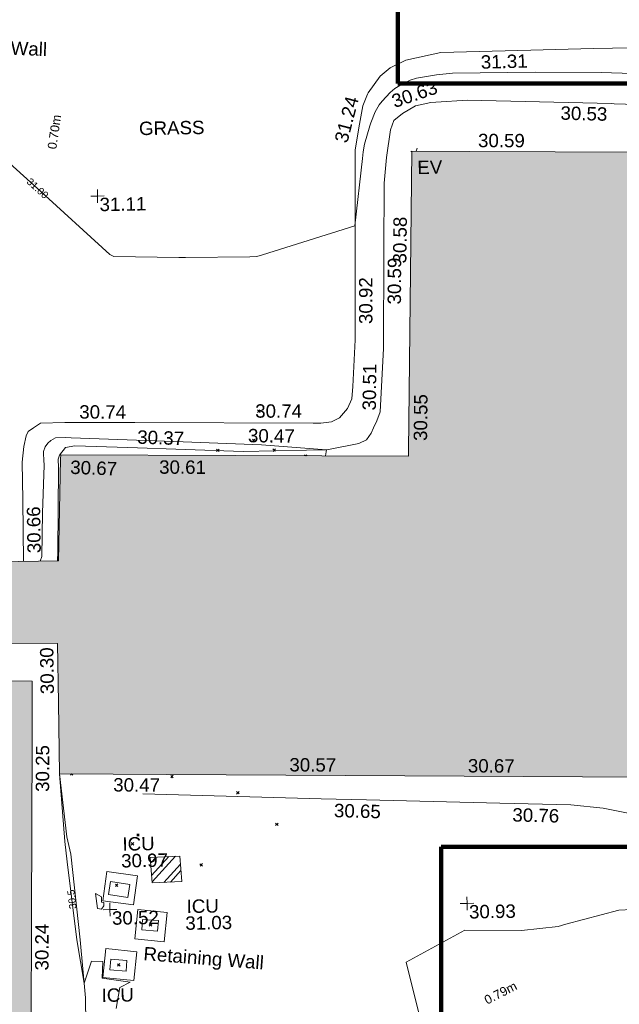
# Model space of a CAD drawing. Header units: millimetres. Extents: x -287732 to 520720, y -88450 to 287754.
# Tile 279 of 383: x 103495 to 120288, y 113792 to 141384. Entities that reach past the tile are written whole.
import ezdxf

# ---------------------------------------------------------------- set-up
doc = ezdxf.new("R2010")
doc.units = ezdxf.units.MM
for name, pattern in [('IMPORT-HIDDEN2 _3_', [4762.5, 3175, -1587.5]), ('IMPORT-UG_ELEC_QLB2 _2_', [2500, 1500, -300.0000000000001, 0, -50, 150, -300.0000000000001, 0, -200]), ('IMPORT-UG_ELEC_STREET LIGHTING_QLB2 _2_', [2700, 1500, -300.0000000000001, 0, -250, 150, -300.0000000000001, 0, -200])]:
    doc.linetypes.add(name, pattern=pattern)
for name, color, linetype, lineweight, true_color in [('00_TOPO_EAVE', 7, 'Continuous', 9, 0x666666), ('00_UAV_BUILDING_OUTLINE', 5, 'Continuous', 9, 0x0000ff), ('00_UAV_EAVE', 7, 'Continuous', 9, 0x666666), ('00_UAV_FORM_LINES', 7, 'Continuous', 9, 0x666666), ('00_UAV_LEVEL_SPOT', 7, 'Continuous', 9, 0x666666), ('00_UAV_SERV_IC', 5, 'Continuous', 9, 0x0000ff), ('00_UAV_SLOPE_BOTTOM', 30, 'Continuous', 9, 0xff7f00), ('00_UAV_SLOPE_TOP', 40, 'Continuous', 9, 0xffbf00), ('00_UAV_WALL_RETAINING', 7, 'Continuous', 9, 0x7c00a5), ('01_DTM_CONTOUR_MNR', 7, 'Continuous', 9, 0xa5a552), ('01_DTM_CONTOUR_MNR_LABELS', 7, 'Continuous', 9, 0xa5a552), ('12333-PUM-2D-U-0001-C01 - Rev2_REVIT IMPORT_dwg', 7, 'Continuous', 9, 0x767676), ('A_RHA_Line', 7, 'Continuous', 9, 0x00a600), ('PUM-CHAMBER EXTENTS', 6, 'IMPORT-HIDDEN2 _3_', 9, 0xff00ff), ('PUM-ELECTRIC-QLB2', 1, 'IMPORT-UG_ELEC_QLB2 _2_', 9, 0xff0000)]:
    doc.layers.add(name, color=color, linetype=linetype, lineweight=lineweight, true_color=true_color)
for name, color, linetype, lineweight in [('00_UAV_SURVEY_TEXT', 7, 'Continuous', 9), ('A_RHA_Detail', 7, 'Continuous', 9), ('GEN-TEXT', 7, 'Continuous', 9)]:
    doc.layers.add(name, color=color, linetype=linetype, lineweight=lineweight)
doc.styles.add('Arial_1', font='arial.ttf', dxfattribs={"height": 250})
doc.styles.add('Swis721 Lt BT_1', font='swissl.ttf', dxfattribs={"height": 200})
doc.styles.add('Swis721 Lt BT_2', font='swissl.ttf', dxfattribs={"height": 375})

# ---------------------------------------------------------------- blocks, each defined once
blk = doc.blocks.new('12333-PUM-2D-U-0001-C01 - Rev2_REVIT IMPORT_dwg_MSL_Eaves_SYM_1-V89-Site Location Plan Proposed')
at = {"layer": '00_TOPO_EAVE', "color": 254, "true_color": 0xcccccc}
for p, q in [((-289.2980864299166, 94.18344139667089), (-356.5791934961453, 116.0873754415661)), ((39.16157988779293, 120.2904667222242), (116.0873754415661, 356.5791934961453))]:
    blk.add_line(p, q, dxfattribs=at)
blk = doc.blocks.new('12333-PUM-2D-U-0001-C01 - Rev2_REVIT IMPORT_dwg_UAV-2077255-Site Location Plan Proposed')
at = {"layer": '00_UAV_LEVEL_SPOT', "color": 254, "true_color": 0xcccccc, "flags": 128}
for points in [[(0, -500.0000000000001), (0, 0), (-500.0000000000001, 0)], [(500.0000000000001, 0), (0, 0), (0, 500.0000000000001)]]:
    blk.add_lwpolyline(points, dxfattribs=at)
blk = doc.blocks.new('12333-PUM-2D-U-0001-C01 - Rev2_REVIT IMPORT_dwg_MGS62954_T2_Galway_ITM_3d_Rev1-2077680-Site Location Plan Proposed')
at = {"layer": '00_UAV_FORM_LINES', "color": 254, "true_color": 0xcccccc, "flags": 128}
blk.add_lwpolyline([(534009043.1859454, 725664238.6234028), (534009268.7980002, 725666115.1600001), (534009272.798, 725667536.16), (534009148.7980001, 725669169.1600001), (534008933.798, 725671577.1600002), (534008822.7980001, 725672060.1600002), (534008649.798, 725673827.1600002)], dxfattribs=at)
at = {"layer": '00_UAV_SERV_IC', "color": 254, "true_color": 0xcccccc, "flags": 128}
for points in [[(534010501.002, 725670335.0085), (534009966.0019999, 725670429.0085), (534010029.0858368, 725670788.0494859), (534010564.0858366, 725670694.0494858)], [(534011323.002, 725669375.0085), (534010879.002, 725669415.0085001), (534010905.476092, 725669708.8709209), (534011349.476092, 725669668.8709211)], [(534010419.0019999, 725668270.0085), (534009967.002, 725668316.0085), (534009997.4249814, 725668614.9473603), (534010449.4249814, 725668568.9473603)]]:
    blk.add_lwpolyline(points, close=True, dxfattribs=at)
at = {"layer": '00_UAV_SLOPE_BOTTOM', "color": 254, "true_color": 0xcccccc, "flags": 128}
for points in [[(534028298.798, 725692150.1600002), (534024510.4784374, 725692333.592356), (534024436.7980002, 725692337.1600002), (534020404.7980002, 725692508.1600001), (534019516.2807707, 725692465.890734), (534019374.798, 725692459.1600001), (534018950.798, 725692373.1600002), (534018582.7980002, 725692164.1600001), (534018332.7980001, 725691969.1600003), (534018231.7980001, 725691709.1600001), (534018107.798, 725690937.1600003), (534018034.7980002, 725690221.1600001), (534017992.9343013, 725688318.4138373), (534017932.7980001, 725685585.1600001), (534017809.798, 725683811.1600001), (534017709.798, 725683562.1600002), (534017614.5390499, 725683365.9379711), (534017542.7980001, 725683218.1600001), (534017410.7980001, 725683037.1600001), (534017196.798, 725682942.1600002), (534016292.2525113, 725682777.313168)], [(534008697.8583711, 725679795.6213919), (534008717.968, 725680051.6840003), (534008770.9680001, 725682417.6840003), (534008767.9680001, 725682645.6840003), (534008805.9680002, 725682753.6840001), (534008982.9680001, 725682967.6840001), (534009238.9680001, 725683012.684), (534010729.9425151, 725682936.4751225), (534013953.9680001, 725682771.6840001), (534015723.9062506, 725682775.9449358), (534016292.2525113, 725682777.313168)]]:
    blk.add_lwpolyline(points, dxfattribs=at)
at = {"layer": '00_UAV_SLOPE_TOP', "color": 254, "true_color": 0xcccccc, "flags": 128}
for points in [[(534010976.7980001, 725673225.1600001), (534015971.4580279, 725673004.0796505), (534017234.7980001, 725672948.16), (534020965.699295, 725672794.1738678), (534022952.7980001, 725672712.1600002), (534023859.7980002, 725672598.1600001), (534024975.798, 725672358.1600001)], [(534027206.8137404, 725693887.3493807), (534023953.7980002, 725693888.1600002), (534022208.4097363, 725693873.8468349), (534019685.7980002, 725693853.1600001), (534018701.798, 725693659.1600001), (534018258.798, 725693445.1600002), (534017976.798, 725693222.1600001), (534017628.7980001, 725692758.1600002), (534017612.1325291, 725692719.5606189), (534017473.7980001, 725692399.1600001), (534017368.798, 725691885.1600002), (534017234.7980001, 725691170.1600002), (534017176.876821, 725687782.0892687), (534017143.7980001, 725685847.1600002), (534017054.7980001, 725684537.1600001), (534017017.7980002, 725684190.1600002), (534016891.7980001, 725683929.1600001), (534016662.798, 725683669.1600001), (534016439.7980001, 725683555.1600002), (534016141.7980002, 725683525.1600001), (534015929.5840876, 725683529.5706394), (534010930.6636673, 725683633.4678557), (534008972.798, 725683674.1600001), (534008287.9680001, 725683664.6839999), (534008090.9680001, 725683537.6840001), (534007943.9680001, 725683434.6840001), (534007880.9680001, 725683315.6840001), (534007814.9680001, 725683017.6839999), (534007759.968, 725682578.6840001), (534007756.9359906, 725681522.8695035), (534007751.9766082, 725679795.9000843)]]:
    blk.add_lwpolyline(points, dxfattribs=at)
at = {"layer": '00_UAV_WALL_RETAINING', "color": 254, "true_color": 0xcccccc, "flags": 128}
for points in [[(534010664.0019997, 725670121.0084999), (534009808.0019999, 725670253.0085), (534009933.4488156, 725671066.5120932), (534010789.4488155, 725670934.5120933)], [(534011498.0020001, 725669071.0085), (534010679.002, 725669170.0085001), (534010778.1207761, 725669989.9911027), (534011597.120776, 725669890.9911026)], [(534010631.002, 725667998.0085), (534009770.0020002, 725668103.0084999), (534009868.2352948, 725668908.5215166), (534010729.2352948, 725668803.5215167)]]:
    blk.add_lwpolyline(points, close=True, dxfattribs=at)
at = {"layer": '01_DTM_CONTOUR_MNR', "color": 254, "true_color": 0xcccccc, "flags": 128}
for points in [[(534018710.2315316, 725666478.3013744), (534018518.934628, 725667286.5155855), (534018267.3270248, 725668379.1054926), (534019924.5634017, 725669255.1455328), (534021516.495425, 725669215.803024), (534022537.7339568, 725669308.8051434), (534022755.1311319, 725669370.383309), (534024250.7640529, 725669734.3969457), (534024615.6570021, 725669749.9792511)], [(534026211.0476038, 725693117.6554635), (534024163.8134263, 725693213.6514066), (534022315.3950194, 725693254.5760924), (534019999.5173054, 725693265.8405787), (534019548.3972644, 725693234.913117), (534018988.3109426, 725693143.6221926), (534018809.4189147, 725693095.3984002), (534018562.3109044, 725692976.8177152), (534018381.4137388, 725692868.2456931), (534018243.6510215, 725692754.2165288), (534018013.745302, 725692517.6345463), (534017932.9495171, 725692418.099831), (534017814.6580088, 725692227.6709957), (534017689.790795, 725691916.649233), (534017658.4564158, 725691829.6254015), (534017505.5328218, 725691318.7877239), (534017461.8843849, 725691109.393854), (534017437.312532, 725690923.8163683), (534017190.0000002, 725689040.0000001), (534014589.1270089, 725688269.0935748), (534014430.0000002, 725688230.138889), (534014231.2477719, 725688221.2477719), (534012430.0000002, 725688239.0909091), (534012249.090909, 725688239.0909091), (534010430.0000002, 725688295.965909), (534010319.4218319, 725688356.4534554), (534008318.7441881, 725690237.2999582), (534007550.0000001, 725690960.0000002)], [(534016254.7504991, 725682606.2611624), (534016290.0000001, 725682780), (534014470.628173, 725682950.6746173), (534012275.913637, 725683072.5457283), (534009147.2917976, 725683236.6200505), (534008976.0601594, 725683245.7888463), (534008708.3617022, 725683241.638298), (534008570.0636606, 725683169.8885942), (534008491.8442464, 725683099.0875632), (534008409.2548491, 725682995.6179959), (534008365.295034, 725682870.0703408), (534008356.8807023, 725682809.2230629), (534008362.6970224, 725682621.7710807), (534008369.9055332, 725682483.3813016), (534008302.317893, 725681150.766386), (534008259.9970115, 725679931.4425288), (534008210.8260395, 725679795.7648898)], [(534010122.5212028, 725667228.2775636), (534010237.6470588, 725667816.4705883), (534010530.0000001, 725667960.0000001), (534009743.7500001, 725668082.5000001), (534009770, 725668550.0000001), (534009455.5674566, 725668564.3216488), (534009240, 725667950.0000002), (534009055.3807057, 725669170), (534008935.7982815, 725670306.8429669), (534008825.0190099, 725671359.99636), (534008773.2125778, 725671929.9849519), (534008650.1847442, 725673827.1511322)]]:
    blk.add_lwpolyline(points, dxfattribs=at)
blk.add_lwpolyline([(534009600.8697944, 725670459.1565632), (534009652.4523947, 725670040.9174843), (534009760.8722439, 725670015.8527887), (534009833.4795673, 725670106.3701924), (534009830.0000001, 725670200.0000001), (534009761.6666666, 725670208.846154), (534009770, 725670360)], close=True, dxfattribs=at)
at = {"xscale": 0.375, "yscale": 0.375, "zscale": 0.375}
for name, p in [('12333-PUM-2D-U-0001-C01 - Rev2_REVIT IMPORT_dwg_MSL_Eaves_SYM_1-V89-Site Location Plan Proposed', (534018933.2433554, 725691055.1810741)), ('12333-PUM-2D-U-0001-C01 - Rev2_REVIT IMPORT_dwg_UAV-2077255-Site Location Plan Proposed', (534010000, 725690000.0000001)), ('12333-PUM-2D-U-0001-C01 - Rev2_REVIT IMPORT_dwg_UAV-2077255-Site Location Plan Proposed', (534010000, 725670000.0000001)), ('12333-PUM-2D-U-0001-C01 - Rev2_REVIT IMPORT_dwg_UAV-2077255-Site Location Plan Proposed', (534020000, 725670000.0000001))]:
    blk.add_blockref(name, p, dxfattribs=at)
at = {"layer": '00_UAV_BUILDING_OUTLINE', "color": 251, "true_color": 0x666666, "char_height": 375, "width": 1495.902363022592, "attachment_point": 1, "line_spacing_factor": 1.005061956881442, "style": 'Swis721 Lt BT_2'}
for s, insert, rotation in [('30.59', (534020685.8976147, 725691558.7884191), 358.7855933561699), ('30.58', (534018239.3046596, 725687969.2183377), 88.34807250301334), ('30.55', (534018731.8446304, 725682985.8068217), 88.34807250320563), ('30.67', (534009114.7475733, 725682604.3036942), 356.9684237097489), ('30.61', (534011596.4840956, 725682564.3208746), 358.7761185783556), ('30.30', (534008161.9280003, 725676068.9739116), 89.81183719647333), ('30.25', (534007977.4825048, 725673335.9554801), 88.80031617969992), ('30.57', (534015098.5117821, 725674159.61463), 358.6864590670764), ('30.67', (534020096.1916894, 725674044.5103729), 358.6864590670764), ('30.47', (534010155.9747636, 725673683.7006712), 358.6864590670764), ('30.24', (534007872.6967319, 725668332.216142), 88.80031617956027)]:
    blk.add_mtext(s, dxfattribs=dict(at, insert=insert, rotation=rotation))
at = {"layer": '00_UAV_EAVE', "insert": (534018967.9468551, 725690831.9215695), "char_height": 375, "width": 736.078940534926, "attachment_point": 1, "line_spacing_factor": 1.005061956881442, "style": 'Swis721 Lt BT_2'}
blk.add_mtext('EV', dxfattribs=at)
at = {"layer": '00_UAV_LEVEL_SPOT', "char_height": 375, "width": 1495.902363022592, "attachment_point": 1, "line_spacing_factor": 1.005061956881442, "style": 'Swis721 Lt BT_2'}
for s, insert in [('31.11', (534010051.8765643, 725689949.1441547)), ('30.52', (534010051.8765643, 725669949.1441548)), ('30.93', (534020051.8765643, 725669949.1441548))]:
    blk.add_mtext(s, dxfattribs=dict(at, insert=insert))
at = {"layer": '00_UAV_SERV_IC', "color": 251, "true_color": 0x666666, "char_height": 375, "attachment_point": 1, "line_spacing_factor": 1.005061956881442, "style": 'Swis721 Lt BT_2'}
for s, insert, width in [('ICU', (534010380.3945442, 725672019.7625127), 1021.012723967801), ('30.97', (534010335.5663936, 725671549.3835118), 1495.902363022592), ('ICU', (534012146.9835892, 725670241.660074), 1021.012723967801), ('31.03', (534012102.1554387, 725669771.2810731), 1495.902363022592), ('ICU', (534009723.2631069, 725667790.8971684), 1021.012723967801)]:
    blk.add_mtext(s, dxfattribs=dict(at, insert=insert, width=width))
at = {"layer": '00_UAV_SLOPE_BOTTOM', "color": 251, "true_color": 0x666666, "char_height": 375, "width": 1495.902363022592, "attachment_point": 1, "line_spacing_factor": 1.005061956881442, "style": 'Swis721 Lt BT_2'}
for s, insert, rotation in [('30.63', (534018245.2963553, 725692675.7107633), 17.961252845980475), ('30.53', (534023013.8046759, 725692288.7362326), 357.5461483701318), ('30.59', (534018068.9143769, 725686821.2173693), 88.73959732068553), ('30.51', (534017313.9946074, 725683866.0661528), 88.29265234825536), ('30.37', (534011004.8964813, 725683418.2973727), 357.07396043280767), ('30.47', (534014101.2897846, 725683402.1973386), 358.43028820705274)]:
    blk.add_mtext(s, dxfattribs=dict(at, insert=insert, rotation=rotation))
at = {"layer": '00_UAV_SLOPE_TOP', "color": 251, "true_color": 0x666666, "char_height": 375, "width": 1495.902363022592, "attachment_point": 1, "line_spacing_factor": 1.005061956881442, "style": 'Swis721 Lt BT_2'}
for s, insert, rotation in [('31.31', (534020796.6719941, 725693753.3715017), 0.4698470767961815), ('31.24', (534016656.1314561, 725691442.4456086), 74.44133001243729), ('30.92', (534017260.211588, 725686286.0470629), 89.02058837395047), ('30.74', (534009387.0910625, 725684148.6013397), 358.8093399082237), ('30.74', (534014313.6681595, 725684088.0839057), 358.8093399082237), ('30.66', (534007862.0368799, 725680024.3435823), 89.83546269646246), ('30.65', (534016329.7753701, 725672857.8924747), 357.4655515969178), ('30.76', (534021322.571755, 725672648.7953457), 357.636562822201)]:
    blk.add_mtext(s, dxfattribs=dict(at, insert=insert, rotation=rotation))
at = {"layer": '00_UAV_SURVEY_TEXT', "color": 251, "true_color": 0x666666, "insert": (534011193.8000001, 725692060.629608), "char_height": 375, "width": 2018.280965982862, "attachment_point": 1, "line_spacing_factor": 1.005061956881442, "style": 'Swis721 Lt BT_2'}
blk.add_mtext('GRASS', dxfattribs=at)
at = {"layer": '00_UAV_WALL_RETAINING', "color": 251, "true_color": 0x666666, "char_height": 375, "width": 3832.359387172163, "attachment_point": 1, "line_spacing_factor": 1.005061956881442, "style": 'Swis721 Lt BT_2'}
for insert, rotation in [((534005297.7044725, 725694512.9433888), 356.71515868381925), ((534010936.7830482, 725668942.992444), 354.5789549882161)]:
    blk.add_mtext('Retaining Wall', dxfattribs=dict(at, insert=insert, rotation=rotation))
at = {"layer": '01_DTM_CONTOUR_MNR_LABELS', "color": 251, "true_color": 0x666666, "char_height": 200, "attachment_point": 2, "line_spacing_factor": 1.005061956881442, "style": 'Swis721 Lt BT_1'}
for s, insert, width, rotation in [('31.00', (534008394.7164342, 725690317.7160343), 797.8007824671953, 316.76828441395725), ('30.5', (534008836.8503781, 725670296.4348187), 620.5117196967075, 96.00475616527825)]:
    blk.add_mtext(s, dxfattribs=dict(at, insert=insert, width=width, rotation=rotation))
blk = doc.blocks.new('12333-PUM-2D-U-0001-C01 - Rev2_REVIT IMPORT_dwg-1620468-Site Location Plan Proposed')
at = {"layer": 'PUM-CHAMBER EXTENTS', "true_color": 0xffaaff}
h = blk.add_hatch(dxfattribs=at)
h.set_pattern_fill('FP_3', color=211, style=0, pattern_type=2)
h.set_pattern_definition([(45, (-533641079.65, -725615854.3560001), (-265.1650429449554, 265.1650429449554), []), (45, (-533640902.873, -725615854.3560001), (-265.1650429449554, 265.1650429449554), [])])
h.paths.add_polyline_path([(370114.3501529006, 54875.64382131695), (370945.3501529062, 54895.64382133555), (370903.3501528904, 55610.64382130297), (370072.3501530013, 55590.64382140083)])
at = {"layer": 'GEN-TEXT', "color": 253, "true_color": 0xaaaaaa}
for p, q in [((373293.9948138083, 68002.28848226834), (373364.7054919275, 68072.99916038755)), ((373364.7054919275, 68002.28848226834), (373293.9948138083, 68072.99916038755)), ((373136.9948138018, 67188.2884822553), (373207.705491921, 67258.99916037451)), ((373207.705491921, 67188.2884822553), (373136.9948138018, 67258.99916037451)), ((372128.994813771, 66925.28848221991), (372199.7054918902, 66995.99916033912)), ((372199.7054918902, 66925.28848221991), (372128.994813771, 66995.99916033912)), ((373708.9948138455, 66906.28848224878), (373779.7054919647, 66976.999160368)), ((373779.7054919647, 66906.28848224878), (373708.9948138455, 66976.999160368)), ((374613.0820188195, 66763.91195538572), (374585.9948138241, 66790.99916038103)), ((374629.272395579, 66763.5660640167), (374656.7054919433, 66790.99916038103)), ((367876.9948137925, 57930.28848222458), (367911.6789771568, 57964.97264558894)), ((367947.7054919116, 57930.28848222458), (367913.052830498, 57964.94114363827)), ((370684.9948138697, 57807.28848231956), (370755.705491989, 57877.99916043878)), ((370755.705491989, 57807.28848231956), (370684.9948138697, 57877.99916043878)), ((372519.9948138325, 57323.28848226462), (372590.7054919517, 57393.99916038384)), ((372590.7054919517, 57323.28848226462), (372519.9948138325, 57393.99916038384)), ((373599.9948137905, 56417.2884823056), (373670.7054919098, 56487.99916042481)), ((373670.7054919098, 56417.2884823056), (373599.9948137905, 56487.99916042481)), ((369547.9948137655, 55942.28848232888), (369618.7054918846, 56012.99916044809)), ((369618.7054918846, 55942.28848232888), (369547.9948137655, 56012.99916044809)), ((369705.9948138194, 56187.28848232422), (369776.7054919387, 56257.99916044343)), ((369776.7054919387, 56187.28848232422), (369705.9948138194, 56257.99916044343)), ((371461.9948138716, 55318.28848225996), (371532.7054919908, 55388.99916037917)), ((371532.7054919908, 55318.28848225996), (371461.9948138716, 55388.99916037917)), ((369084.9948137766, 54790.28848232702), (369155.7054918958, 54860.99916044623)), ((369155.7054918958, 54790.28848232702), (369084.9948137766, 54860.99916044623)), ((370011.9948138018, 53659.28848227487), (370082.705491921, 53729.99916039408)), ((370082.705491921, 53659.28848227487), (370011.9948138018, 53729.99916039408)), ((369102.9948138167, 52556.28848227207), (369173.7054919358, 52626.99916039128)), ((369173.7054919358, 52556.28848227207), (369102.9948138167, 52626.99916039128))]:
    blk.add_line(p, q, dxfattribs=at)
at = {"layer": 'PUM-CHAMBER EXTENTS', "color": 211, "linetype": 'Continuous', "true_color": 0xffaaff, "flags": 128}
blk.add_lwpolyline([(370903.3501528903, 55610.64382130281), (370945.3501529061, 54895.6438213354), (370114.3501529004, 54875.64382131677), (370072.3501530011, 55590.6438214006)], close=True, dxfattribs=at)
blk.add_blockref('12333-PUM-2D-U-0001-C01 - Rev2_REVIT IMPORT_dwg_MGS62954_T2_Galway_ITM_3d_Rev1-2077680-Site Location Plan Proposed', (-533641079.6498471, -725615854.3561786))
at = {"layer": 'PUM-ELECTRIC-QLB2', "char_height": 250, "width": 1160.025439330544, "attachment_point": 2, "line_spacing_factor": 0.9417779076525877, "style": 'Arial_1'}
for s, insert, rotation in [('0.70m', (367618.5605410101, 75984.0416664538), 80.72420942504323), ('0.79m', (379761.7943929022, 51734.61331056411), 26.059030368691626)]:
    blk.add_mtext(s, dxfattribs=dict(at, insert=insert, rotation=rotation))

msp = doc.modelspace()

# ---------------------------------------------------------------- hatches: boundary and pattern name
at = {"layer": 'A_RHA_Detail', "true_color": 0xc0c0c0}
h = msp.add_hatch(color=9, dxfattribs=at)
h.paths.add_polyline_path([(-80880.60083809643, -68502.79057078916), (-80400.865924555, -68483.41509113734), (-80400.865924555, -62984.64684185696), (-24474.85765177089, -63009.32043784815), (-24456.14471271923, -50840.30023858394), (-36622.55041039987, -50831.65104353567), (-36622.55041039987, -44228.57792613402), (-50959.0526582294, -44218.38599194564), (-50959.0526582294, -42573.78171514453), (-54563.9325804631, -42571.21897729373), (-54565.69773352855, -45054.17447474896), (-92408.82109321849, -45027.27149621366), (-92411.78875845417, -49201.74309222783), (-100061.9988811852, -49201.74309222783), (-100052.2214449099, -64852.82557838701), (-86120.90825229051, -64852.82557838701), (-86092.1662649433, -62957.90041523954), (-84861.10047608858, -62957.90041523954), (-84854.79052929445, -68240.109737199), (-80870.60226892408, -68240.10973722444)])
h.paths.add_polyline_path([(-137238.9269902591, -68461.9384092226), (-132719.7426408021, -68433.0633692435), (-132847.0731201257, -62850.04282283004), (-130454.6837966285, -62916.63108078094), (-130498.2830220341, -61355.85393642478), (-117581.136331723, -61423.42893438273), (-117492.3908565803, -49183.91309190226), (-125136.5200282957, -49178.47881952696), (-125133.572703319, -45032.61887136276), (-163007.1824077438, -45005.6942194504), (-163007.1824076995, -44090.2963411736), (-163123.8521269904, -44090.21339942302), (-163122.6389897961, -42383.75184302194), (-166563.8543419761, -42383.75184298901), (-166565.034908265, -44044.39824208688), (-193158.4656786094, -44025.49275805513), (-193195.152889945, -62863.65652504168), (-137269.7106414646, -62916.63108078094), (-137254.3708868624, -65679.90523788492)])
h.paths.add_polyline_path([(120310.9497607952, -32334.28230164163), (120312.4652266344, -31610.73011961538), (133451.2244789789, -31638.24899384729), (133469.2230092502, -19717.98315780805), (121295.7536929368, -19692.48606430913), (121319.8434528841, -8190.941560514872), (112277.0825930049, -8172.001674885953), (112263.1770823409, -14811.1234547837), (78285.85310969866, -14739.95861438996), (78292.82277619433, -8167.077575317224), (75241.99098605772, -8160.673431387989), (69355.76844233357, -8152.931592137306), (69353.6659720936, -9156.74635762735), (68372.60878945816, -9154.691552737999), (68372.60878945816, -13705.52853215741), (69333.7233474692, -13707.54156770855), (69325.07112547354, -16249.53369228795), (66623.4489111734, -16249.53369228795), (66619.79243935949, -17995.29925530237), (65989.07757494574, -17995.2992552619), (65985.44262772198, -19730.78799483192), (57152.23993377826, -19712.28702421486), (57127.42535098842, -31559.89463417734), (70277.87165424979, -31587.43801817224), (70277.87165431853, -32271.7414715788), (78263.96947909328, -32285.12944888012), (78266.62661740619, -31019.79372153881), (112335.8856506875, -31091.15111860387), (112335.8856506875, -32317.57330553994), (119781.4233959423, -32333.17321913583)])
h.paths.add_polyline_path([(7503.717409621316, -1791.439263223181), (15482.43097392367, -674.0213231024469), (15484.0826588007, 148.1327206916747), (56188.28042539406, 205.5276654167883), (56155.84326007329, 14338.3166313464), (18016.62665935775, 14236.48149539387), (17967.9025208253, 34313.18372071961), (21727.10644863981, 34324.0692624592), (21708.90974962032, 40608.10218321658), (18009.66447159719, 40608.10218321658), (17995.54603706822, 45483.75063442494), (9770.084204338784, 45420.6329473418), (3966.213879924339, 45446.76585222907), (3984.771235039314, 14176.56786832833), (1023.062455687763, 14176.56786837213), (-276.5134647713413, 14190.52623461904), (-231.6790044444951, 5968.135265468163), (-226.4491536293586, 193.7444677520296), (553.0869992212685, 183.4716499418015), (7477.609307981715, 143.2867586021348), (7488.638446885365, -674.0213231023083)])
h.paths.add_polyline_path([(77755.59663317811, 53.47451145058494), (77729.51881611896, 1699.844979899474), (94464.47132486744, 1659.976083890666), (94606.37913471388, 17991.390236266), (88810.4190114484, 18015.03260816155), (88799.89418497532, 14436.74271609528), (69413.88950349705, 14457.8773889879), (69377.35724448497, 99.62816357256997), (75241.99098605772, 67.32134432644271)])
h.paths.add_polyline_path([(61252.12079701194, 46453.95617366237), (105774.7348988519, 46472.68783506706), (105768.2642198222, 61852.61234306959), (92285.13876309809, 61852.61234306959), (92308.59670399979, 65784.30757140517), (96107.4668000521, 65767.60445243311), (96059.68081117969, 75209.20847378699), (101084.8427276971, 75071.88872764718), (104988.0046543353, 74765.36560406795), (108403.6894220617, 74363.8408943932), (112009.2703903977, 73787.25420861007), (115645.3524815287, 73049.69667206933), (116890.8108051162, 72761.69136252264), (120208.9929833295, 71893.18353872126), (120865.241739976, 71703.68484519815), (124135.6329506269, 70669.67317906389), (127435.6253142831, 69480.50055823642), (127820.4368670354, 69394.93141813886), (128274.3081769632, 69331.69585753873), (128731.8791144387, 69306.66104516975), (129189.9401488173, 69320.00258290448), (129645.2782985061, 69371.62688826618), (130094.6997111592, 69461.17185603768), (130535.0520071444, 69588.00939074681), (130963.246434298, 69751.24981927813), (131376.2795165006, 69949.74812590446), (131771.2541232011, 70182.11198903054), (132162.5575600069, 70460.5404660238), (132496.0921583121, 70741.69081113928), (132820.871367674, 71064.98072578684), (133117.4593294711, 71414.31364272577), (133383.77568926, 71787.23923950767), (133616.5473239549, 72178.5372844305), (133817.1647262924, 72590.54524898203), (133982.6025969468, 73017.89547513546), (134111.7005086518, 73457.59040801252), (134203.5529320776, 73906.54590458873), (134257.5155883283, 74361.61286216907), (134272.5462649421, 74819.5993153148), (134250.5259875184, 75277.29281745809), (134189.6227572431, 75731.48297747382), (134090.9274700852, 76178.98397757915), (133955.1324028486, 76616.65691993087), (133783.1900598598, 77041.43184345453), (133576.3064937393, 77450.32925647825), (133335.932843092, 77840.48103920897), (133063.7551572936, 78209.15055532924), (132761.6825665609, 78553.75185442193), (132431.8338935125, 78871.8678050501), (132076.5227905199, 79161.26705197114), (131698.2415080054, 79419.91966861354), (131299.6434187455, 79646.01139197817), (131093.5942456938, 79746.34209763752), (132146.0467355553, 83110.22226145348), (122787.7632953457, 86282.54285518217), (121604.3555412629, 82800.3591886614), (117095.9864227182, 83870.84033785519), (116841.9598400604, 83526.35449572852), (116120.5435466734, 91221.93611972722), (110237.7341284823, 91274.27491021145), (110194.3680786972, 90435.39030214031), (104988.0046543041, 90486.49901390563), (104973.2761846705, 94309.82427956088), (103746.1314668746, 94309.8242795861), (103839.9937121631, 122852.1474271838), (96365.09202306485, 122931.9599470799), (96350.3400238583, 123952.4168585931), (104555.5505249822, 123902.1925226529), (104607.3234458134, 120248.5396156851), (125502.5015002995, 120134.1933400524), (125662.0200253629, 137657.3796882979), (114479.5865733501, 137699.2256881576), (114382.306264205, 129149.9458158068), (104644.159003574, 129187.9975073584), (104577.9931702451, 126217.3903144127), (101184.4926406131, 126159.1566967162), (101264.6166812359, 135959.2655565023), (89967.23178808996, 135988.8856164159), (89927.63362986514, 125823.6463181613), (93630.53562302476, 125840.7948842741), (93580.65688892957, 122931.9599470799), (88697.38835376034, 122904.7310126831), (88679.3898954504, 95739.09143775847), (86378.25848996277, 95739.09143775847), (86378.18187189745, 96178.1008337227), (83279.50743284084, 96200.92083327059), (83273.62493422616, 95735.74732133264), (70169.67509619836, 95733.22421950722), (70166.26842742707, 96272.07409347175), (66674.99731294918, 96257.14073655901), (66654.74538556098, 95755.71092136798), (65784.77231079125, 95755.71092136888), (65887.65094984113, 117470.630565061), (53473.3427162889, 117487.9046429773), (53434.44066309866, 98570.46349063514), (40649.41626916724, 98570.46349063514), (40610.16711559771, 94406.01479078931), (38853.82372868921, 94410.36303440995), (38848.65589191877, 89463.65332729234), (40612.46601912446, 89518.45976927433), (40665.38257362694, 86257.73741128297), (38372.19584460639, 86305.72309285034), (38369.79374539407, 76901.0507917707), (50937.9512507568, 76944.40198294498), (50922.88567286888, 74598.78180889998), (56484.9061132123, 74588.85093771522), (56484.9061132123, 75194.85181995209), (92465.4037153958, 75233.0258166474), (92645.92783662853, 71766.64845094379), (89810.55521366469, 69362.83965827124), (85313.16173974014, 69360.94750420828), (85313.16173974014, 66907.4050808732), (75210.14498263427, 66903.15451589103), (75210.14498263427, 63815.70944550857), (70819.40014309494, 63815.70999200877), (70819.21601505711, 64253.35708059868), (69456.83415683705, 64253.35708059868), (69455.7195737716, 66901.99623166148), (61303.32856759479, 66898.5668068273), (61304.56054988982, 63970.32021231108), (70500.41048208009, 63970.32021219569), (70500.4088543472, 61852.59006207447), (61245.6438848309, 61848.69637488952), (61252.03558504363, 46656.49344428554)])
h.paths.add_polyline_path([(-17153.16561239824, 48569.32684293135), (-17153.16561224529, 60770.38083685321), (-29362.88357759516, 60774.70428694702), (-29362.88357759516, 67399.20394580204), (-43507.24466814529, 67405.01911303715), (-43488.5313307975, 69093.07334175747), (-45766.41866231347, 69109.32868388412), (-45794.3462003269, 67405.01911303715), (-47272.11273194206, 67404.2124544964), (-47272.44887633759, 66454.91798908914), (-86004.56386332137, 66468.63299519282), (-86006.66970787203, 60521.58362721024), (-92662.87722510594, 60521.58362721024), (-92665.2138765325, 50184.35611932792), (-79752.0168396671, 50179.78309939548), (-79752.016597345, 48591.4932381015), (-17157.7163123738, 48569.32845417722)])
h.paths.add_polyline_path([(-201056.4185878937, 48628.75479108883), (-138377.9751621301, 48634.64535779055), (-138377.9751621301, 50133.28201003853), (-125467.710581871, 50134.49626164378), (-125468.6909603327, 60566.1903686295), (-132186.8595614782, 60565.86652591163), (-132187.4203588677, 66533.0197876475), (-170643.3098734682, 66805.61809689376), (-170643.3098732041, 67738.78475848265), (-200340.0100486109, 67488.93693764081), (-200348.7171487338, 60827.78025104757), (-201057.5650552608, 60827.71357558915), (-201056.6510294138, 51102.04313372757)])
h.paths.add_polyline_path([(-240051.5126725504, 54769.19491160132), (-239444.490259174, 54811.10754483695), (-239186.5396223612, 54841.92927608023), (-238764.8191577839, 54940.98166103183), (-238382.4735933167, 55122.46891388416), (-237990.3402229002, 55354.87497234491), (-237269.2031023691, 55936.21515020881), (-237032.4836384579, 56225.56611516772), (-236793.0039602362, 56569.31473944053), (-236554.5880578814, 57004.26389721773), (-236432.7219585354, 57267.46508908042), (-236300.081527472, 57753.26238983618), (-236250.7285154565, 58017.17885684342), (-236235.6490609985, 58516.21786804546), (-236233.2538429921, 58987.85640053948), (-236213.7029795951, 59823.48083769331), (-236363.8287855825, 59820.86038205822), (-236634.0279869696, 60698.06075827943), (-236391.9547756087, 61432.19726339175), (-236225.4740089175, 61435.10319600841), (-236201.6036569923, 62637.68779596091), (-232563.5271750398, 62639.28734435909), (-232563.5271750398, 63049.03842404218), (-232732.1945866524, 63049.15302218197), (-232860.1521277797, 63457.95890274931), (-232731.606808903, 63914.24862697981), (-232560.8209656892, 63914.24862697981), (-232515.1276847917, 70598.00033009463), (-240628.6947849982, 70598.85496273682), (-240629.7923196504, 72350.98321577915), (-246412.6011212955, 72347.36085933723), (-246412.6011212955, 70616.45923936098), (-254449.5805725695, 70618.60952619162), (-254454.637144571, 70754.06491720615), (-254469.7140363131, 73191.66276250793), (-263883.2532625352, 73267.83063688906), (-263902.4181505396, 68260.74348553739), (-263714.8217520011, 68259.82096572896), (-263552.9672900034, 67819.65434396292), (-263719.0883117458, 67392.2068408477), (-263913.6298699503, 67392.20684284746), (-263956.7001913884, 58633.76423459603), (-260181.1963171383, 58611.22607638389), (-260192.3146983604, 56354.25111579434), (-257184.684388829, 56339.46086021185), (-257213.4419957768, 57092.93866021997), (-257338.5163846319, 57093.27331223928), (-257471.0109294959, 57531.74572308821), (-257338.5163845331, 58062.22513696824), (-257203.4956297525, 58064.06881289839), (-257173.5751889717, 58598.54056692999), (-256478.2273617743, 58575.27357994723), (-256478.2273617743, 58788.51859473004), (-256013.0091299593, 58911.92701534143), (-255397.0786664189, 58780.99767617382), (-255397.0786664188, 58595.982422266), (-243809.885361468, 58585.92793201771), (-243805.3570672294, 58352.04527760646), (-243740.939469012, 57884.52572680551), (-243619.0830608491, 57421.84877545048), (-243424.3877545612, 56943.65915412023), (-243247.1437899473, 56608.24157713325), (-243003.0710579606, 56249.99021479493), (-242732.2093200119, 55932.75703082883), (-242371.7230178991, 55603.12658811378), (-242141.255125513, 55424.88676767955), (-241804.9643037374, 55216.88439822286), (-241529.4640827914, 55077.02869055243), (-241100.6275144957, 54917.18295003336), (-240836.2134980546, 54840.82833176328), (-240453.4486195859, 54788.60784130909), (-240218.9578693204, 54777.28227442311)])
h.paths.add_polyline_path([(40276.69022552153, 59895.36417752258), (40328.62676029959, 69196.9439153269), (36588.99968785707, 69217.8245910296), (36619.46637569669, 74674.25962428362), (32264.36460078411, 74687.02318924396), (32233.48293867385, 69156.26826306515), (11916.69390495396, 69269.70959686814), (11966.66200111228, 78218.75165974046), (29087.509017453, 78123.15526808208), (29143.44567205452, 88141.1370047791), (15719.348796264, 88216.09212953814), (15732.60379610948, 90589.9978889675), (4594.294101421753, 90652.19003489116), (4525.129359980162, 78265.12250449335), (10096.76365553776, 78234.01258731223), (10077.43887221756, 74773.03821910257), (4547.641142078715, 74803.91453678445), (4465.579974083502, 60107.1600234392), (19125.89094760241, 60025.30234268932), (19139.86249374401, 62527.53804644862), (31738.59196305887, 62457.19146404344), (31724.55430858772, 59943.11609815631), (38369.79364225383, 59906.01157293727)])
h.paths.add_polyline_path([(-246083.0241259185, 72334.29150213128), (-246083.0594797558, 72334.30275087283), (-246208.2905500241, 72334.29150213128)])
h.paths.add_polyline_path([(-114575.3004830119, 112178.0758695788), (-114575.3246435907, 112178.0758695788), (-114707.2752166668, 115801.5811617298)])
h.paths.add_polyline_path([(-154699.9178765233, 101760.4080976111), (-114382.050333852, 101776.0542914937), (-114382.050333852, 106926.9360164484), (-113755.641395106, 106927.1792101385), (-113757.5507412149, 111847.2721531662), (-114431.6837526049, 111847.2721531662), (-114431.8097758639, 112178.0758695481), (-114575.3004830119, 112178.0758695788), (-114578.9984943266, 121707.2390833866), (-123056.9849702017, 121707.2390833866), (-123068.8201032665, 156452.7036899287), (-119381.2340625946, 156454.1348067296), (-119381.2340625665, 160165.8597952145), (-115501.031452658, 160167.3662801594), (-115503.3750945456, 166206.5793118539), (-132411.7987151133, 166599.6604729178), (-132411.8243278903, 166665.6603411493), (-135275.0124468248, 166664.5490317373), (-135275.0124468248, 166628.1883101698), (-135911.3205076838, 166628.1944502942), (-135911.3479256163, 166352.1604668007), (-152521.1633846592, 166345.7146753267), (-152518.3680955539, 159142.6836790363), (-150699.3133726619, 159117.9265656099), (-150758.5477087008, 122560.691203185), (-151059.2005266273, 122560.691203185), (-151061.0981347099, 121302.4374932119), (-154138.3148337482, 121372.6012653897), (-154138.3148337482, 121865.1834517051), (-154704.3888425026, 121867.2611370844), (-154688.5451973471, 119352.3937021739), (-154745.5933227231, 119352.3715636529), (-154745.5763474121, 118722.1532660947), (-160794.1544526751, 118748.7442832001), (-160794.1544526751, 119410.5425977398), (-163852.1622693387, 119422.408321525), (-163855.0715294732, 118762.2003111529), (-167568.6765459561, 118778.5256058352), (-166634.6619849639, 124395.1277019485), (-166930.050559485, 124500.0918161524), (-167568.6765459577, 124707.6250903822), (-168028.2173235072, 124841.3808647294), (-168630.5006276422, 124991.3056740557), (-169238.2056069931, 125117.4693074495), (-169850.3952285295, 125219.6772876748), (-170466.1255403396, 125297.7720169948), (-171089.11025998, 125351.8553033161), (-171704.4065937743, 125381.1774255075), (-172325.0479971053, 125386.3595015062), (-172782.2248668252, 125374.5832362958), (-173401.7764235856, 125337.4554476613), (-174109.844898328, 125263.4341236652), (-174634.1213722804, 125190.4100126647), (-175245.0145766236, 125080.719099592), (-176047.1958093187, 124895.7675260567), (-176665.4852587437, 124724.7228134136), (-177045.3001228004, 124609.1129151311), (-177631.5127792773, 124405.2077276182), (-176665.4852586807, 118818.5158794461), (-177558.9402083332, 118822.4435768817), (-177662.2853368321, 125263.4341236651), (-176365.3912351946, 126542.9270807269), (-159462.2970490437, 126319.910391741), (-157057.7396790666, 128609.0850976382), (-157060.6673204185, 136153.1661957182), (-158638.8016610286, 137740.2441626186), (-159352.3735831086, 137740.2441626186), (-161634.4140634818, 140201.1078539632), (-168727.9404945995, 140256.8191146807), (-171035.0401161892, 137942.8847305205), (-174184.1459014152, 137942.8847305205), (-176460.1167434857, 140292.2858551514), (-177341.6856934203, 140292.2858551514), (-177341.7113613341, 140358.4281613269), (-183428.5803825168, 140356.0660244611), (-185921.6385985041, 137917.4639994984), (-185921.6385985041, 131757.3091155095), (-186906.8767412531, 131756.9267733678), (-187725.3914540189, 130809.9989183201), (-187724.058890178, 127376.1828148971), (-186481.0281350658, 126304.5577463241), (-186479.4846754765, 122327.2959175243), (-185176.2828158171, 121059.4673825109), (-180304.1129154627, 121059.4673824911), (-180304.1136492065, 118802.0484409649), (-193555.3706955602, 118802.0484409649), (-193555.368699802, 133117.8341649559), (-192593.6442938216, 133118.2073819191), (-192593.6442938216, 134200.8158367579), (-192224.6284783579, 134200.9592041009), (-192225.5653014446, 136615.0101267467), (-192595.0012460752, 136615.0101267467), (-192595.4357332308, 137734.4745165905), (-193589.2709668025, 137734.4746851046), (-193589.2685988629, 147474.570583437), (-193163.2062206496, 147492.8644732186), (-192765.7252967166, 147531.087133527), (-192359.9383250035, 147589.5931622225), (-192199.8207947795, 147616.5827294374), (-191882.7548926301, 147682.9245600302), (-191568.5380070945, 147761.6632019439), (-191257.654638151, 147852.677242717), (-190828.6072909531, 148002.2045655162), (-190647.7999969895, 148070.9514233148), (-190349.7690789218, 148197.8750094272), (-190056.9509284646, 148336.4013817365), (-189769.797051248, 148486.3169427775), (-189405.3590254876, 148698.0567944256), (-189132.906026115, 148873.2749095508), (-188867.542109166, 149059.0543929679), (-188609.6764469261, 149255.1087866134), (-188354.9814055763, 149465.3525772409), (-188079.6339208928, 149713.879248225), (-187884.9836199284, 149901.8220103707), (-187545.928247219, 150265.8040604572), (-187446.29984479, 150378.3960832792), (-187241.3270201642, 150629.2310214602), (-187046.3599558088, 150887.9197697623), (-186861.6992771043, 151154.0634500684), (-186546.1373636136, 151669.829875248), (-186524.4196769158, 151707.0632450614), (-163675.2898318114, 151669.829875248), (-163687.5843045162, 148134.07679455), (-157303.6541541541, 148136.492106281), (-157303.6541541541, 155759.91501608), (-157557.4317586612, 155765.0384228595), (-157555.9168973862, 166678.0466575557), (-187009.2021991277, 166699.7464767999), (-187013.0952111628, 162054.4009359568), (-188707.17754695, 162044.5925187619), (-188705.9961892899, 155021.5333641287), (-188737.9999316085, 154650.5326604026), (-188799.0133969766, 154283.1866125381), (-188857.2045401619, 154035.4341107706), (-188966.1106131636, 153679.3368924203), (-189102.6200311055, 153332.8820747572), (-189265.8911675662, 152998.2056672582), (-189454.9174011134, 152677.371060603), (-189645.2484685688, 152421.3220123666), (-189916.9563410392, 152104.2450531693), (-190212.7041973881, 151809.4634871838), (-190530.6686598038, 151538.7947471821), (-190868.8893671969, 151293.9075915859), (-191225.281078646, 151076.3118324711), (-191597.6465194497, 150887.3490191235), (-192092.8415776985, 150682.5621956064), (-192519.2468154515, 150561.8451365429), (-192903.8930791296, 150482.240889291), (-193187.215491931, 150440.8868273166), (-193594.1866364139, 150407.1257787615), (-193594.5952989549, 151459.9895227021), (-205369.2399268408, 151455.4201247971), (-205354.4523517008, 113350.0822379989), (-207187.1580384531, 113349.3710182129), (-207184.3024929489, 105991.0636522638), (-205312.8748221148, 105991.1901500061), (-205311.2362476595, 101769.6553082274), (-175488.6451201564, 101781.2285901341), (-175488.6451201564, 110889.6985621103), (-154703.4627663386, 110897.5679794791), (-154700.2792295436, 102691.5597281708)])
h.paths.add_polyline_path([(193735.9435693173, 113047.8274774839), (208865.0938716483, 114991.0266430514), (208976.1154123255, 114126.6471160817), (216447.8967332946, 115086.3281915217), (216038.7305308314, 118271.9702413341), (232648.5073383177, 120405.3421626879), (233425.993615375, 114352.0734369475), (240632.2017567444, 115277.6440988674), (239854.8412683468, 121329.9334727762), (256406.8682407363, 123455.8879629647), (257091.7572256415, 118089.1198988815), (264572.2871227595, 119040.8180953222), (261877.8350555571, 138524.7609215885), (259178.7147038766, 138221.6086035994), (259197.3483655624, 137439.0084132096), (254686.1480587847, 136897.0007612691), (255412.6810205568, 131314.8303176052), (240852.7447969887, 129522.4514056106), (239771.0426543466, 137918.8519126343), (240649.5822431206, 138010.1984551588), (240062.3063116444, 142776.6750342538), (239165.7694642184, 142685.0143484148), (237630.9646614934, 151018.3171732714), (266172.8791088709, 154560.7889781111), (271297.1876944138, 142612.4006970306), (276531.7397502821, 144861.098714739), (274941.5029779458, 148527.9037281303), (302074.5307653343, 160134.9084326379), (300215.9323773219, 164320.1841173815), (301528.1613272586, 164907.0997989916), (300405.1237791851, 167477.8916353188), (299016.6944531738, 166945.7181824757), (295626.7488506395, 174518.754428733), (294333.0289184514, 177537.1551681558), (287288.8475947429, 174518.754428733), (289427.6893504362, 169661.0163463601), (272956.7816584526, 162557.1203578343), (271943.2187787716, 164897.4305293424), (267016.3118217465, 162764.0369715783), (268502.3094164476, 159357.0430143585), (265200.4029574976, 157946.4096681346), (226856.416695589, 153146.7821792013), (227510.3041274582, 148852.0205334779), (228280.9873165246, 141179.0007483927), (227302.3544112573, 141050.281300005), (227895.3788235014, 136433.1758633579), (228748.5501749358, 136523.8855003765), (229602.3077302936, 128023.7667641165), (217691.2359889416, 126493.8999679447), (217642.3600127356, 126874.433267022), (215138.5007311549, 126552.8357430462), (215194.9980427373, 126112.965074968), (215015.6132226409, 126089.924757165), (214840.9672575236, 127449.66446064), (192258.7012018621, 124549.1816390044), (193486.3576426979, 114991.0266430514)])
h.paths.add_polyline_path([(-78076.24187439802, 117605.5188722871), (-78076.23951902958, 117610.0871211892), (-78070.318122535, 129485.7330792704), (-74723.15926543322, 129478.385255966), (-74723.15926543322, 125435.7860624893), (-48015.64546086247, 125380.0246061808), (-47996.55031653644, 135872.5822179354), (-61198.15919578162, 135901.5630078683), (-74714.72264144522, 135923.5088764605), (-74723.6287602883, 131865.2975510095), (-78070.318122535, 131872.642169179), (-78062.97909487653, 149549.7689430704), (-58292.26570492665, 149541.5607197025), (-58292.26570491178, 148946.2407608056), (-37707.70924046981, 148937.6946533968), (-37703.30827430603, 159740.0672041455), (-44148.26955755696, 159742.7429641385), (-44148.26955755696, 162961.3319174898), (-49829.95437583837, 162961.3319174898), (-49830.92144130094, 160632.0129326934), (-78494.09026625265, 160643.9130440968), (-78494.09026625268, 161615.1537738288), (-78739.225852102, 161615.2555472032), (-78691.7919454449, 168187.9195488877), (-90844.57645036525, 168126.8149079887), (-90962.52567694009, 152686.7636277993), (-89064.97866809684, 152685.9758215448), (-89079.54115380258, 117610.0871211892), (-78374.80218507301, 117605.6428258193)])
h.paths.add_polyline_path([(69254.82576126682, 129235.9722870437), (69259.97086178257, 136167.789247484), (86068.0992678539, 136131.0235193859), (86008.66431381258, 164703.3084147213), (58789.63167882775, 164723.511581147), (58789.63167882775, 170119.2062865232), (54460.1632489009, 170122.4198087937), (54457.21717773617, 166153.279245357), (47042.2151650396, 166158.7829869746), (47041.10931533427, 164668.9097040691), (39173.27935198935, 164674.7495545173), (39172.83712618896, 164078.9539098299), (17014.87910992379, 164095.4005254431), (17002.38841206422, 147267.1142245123), (12659.63471563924, 147267.1142245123), (12653.60087534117, 139137.9291796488), (17031.41608901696, 139134.6797717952), (17024.5879174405, 129935.3194463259), (39191.34773726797, 129918.8662983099), (39191.34773726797, 129258.2867272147), (69014.0340609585, 129236.1510132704)])
h.paths.add_polyline_path([(39265.62356917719, 139467.8223435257), (33050.91021530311, 139484.1586867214), (33087.56357182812, 153427.9220784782), (39277.60130889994, 153411.6505991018), (39277.60130890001, 152830.3127277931), (43058.29603858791, 152820.3745823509), (43024.83899408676, 140092.5601633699), (39267.2657899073, 140092.5601633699)])
h.paths.add_polyline_path([(1979.548949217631, 189123.2414339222), (18699.10403225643, 189180.0465563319), (18678.46874730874, 195253.6675675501), (24349.02704561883, 195272.9334348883), (24334.96888372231, 199550.7690688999), (28829.78348974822, 199566.0403168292), (28798.3577216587, 208815.6446464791), (24334.949615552, 208806.151404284), (24333.90624841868, 209113.2475694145), (16811.59093053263, 209087.6903002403), (16806.58456499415, 208843.5909093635), (6772.293057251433, 208809.4991440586), (6797.166076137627, 201488.5780549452), (-8471.058649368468, 201436.7038490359), (-8471.058649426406, 200429.0172028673), (-11856.09020770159, 200417.5164702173), (-11823.72827009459, 190892.3684138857), (-7614.729360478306, 190906.6685966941), (-7614.729360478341, 190170.8290169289), (-4608.619189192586, 190169.2993656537), (-4608.238782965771, 190916.8832264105), (1973.379031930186, 190939.2444180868), (1977.122761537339, 189837.3456693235)])
h.paths.add_polyline_path([(-20506.22133143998, 190640.0286460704), (-20122.28942212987, 206347.1214480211), (-41550.34215551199, 207015.2557957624), (-41462.26177903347, 210449.6195896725), (-31391.41053372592, 210152.0276719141), (-31078.64493155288, 223862.5743669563), (-44305.08575743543, 224230.7972280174), (-44490.79956591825, 211865.5542346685), (-47510.12209648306, 211942.9901385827), (-47722.57925071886, 203659.0205614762), (-47076.06680548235, 203635.3001465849), (-47175.4684425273, 199531.9403872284), (-46801.21126120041, 199520.4703269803), (-46873.68175963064, 195478.5899481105), (-44600.40472248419, 195425.2559779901), (-44685.88459507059, 192243.2795180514), (-38073.99929115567, 192135.6564362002), (-38104.39995468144, 191126.972250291), (-21537.79264466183, 190668.5723412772)])
h.paths.add_polyline_path([(16801.02360973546, 195961.500137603), (9656.615133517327, 196015.1086063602), (9643.838150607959, 199513.9922857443), (11631.77992468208, 199485.8321209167), (11631.7920940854, 203322.2460456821), (16806.58456511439, 203391.4855728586), (16801.0407710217, 195984.4293109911)])
h.paths.add_polyline_path([(122084.9264926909, 200536.2570557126), (122088.1805162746, 206386.1947929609), (125211.1061638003, 206386.1947929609), (125211.1162733, 206645.8932837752), (126202.7098976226, 206645.8932838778), (126203.0204769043, 207041.0477229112), (130401.4034741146, 206979.0758390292), (130444.2691124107, 209883.280297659), (126202.8383603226, 209945.8832030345), (126203.0204769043, 214624.1281189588), (127364.791950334, 214624.1281190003), (127365.2106673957, 225380.2058567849), (126159.8599207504, 225380.2527798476), (126207.4133336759, 241475.3410923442), (119482.5411291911, 241495.8747898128), (119479.2041949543, 246182.0096278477), (109943.9121324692, 246175.2196735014), (109953.2702601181, 233033.381429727), (115000.5285021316, 233033.3814296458), (114999.579292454, 208653.4991933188), (112026.3032630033, 208653.4991933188), (112024.3519988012, 200538.6761891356), (122024.6079402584, 200536.2715596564)])
h.paths.add_polyline_path([(30087.05071580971, 200986.75440713), (38030.67179071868, 201028.6865660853), (38030.67179071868, 202922.9731660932), (38109.89531492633, 202923.3913649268), (38067.25569096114, 208827.6066631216), (38013.35839378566, 208827.6672237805), (38012.38630971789, 209012.5383931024), (30044.90685988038, 208970.480297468), (30076.83023715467, 202922.9203834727)])
h.paths.add_polyline_path([(195986.2599417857, 205661.5722736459), (202896.8751332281, 206052.0074670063), (202676.8862551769, 209945.7611691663), (195766.2710618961, 209555.3259759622)])
h.paths.add_polyline_path([(-91652.40581580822, 206392.6172135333), (-79454.24421187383, 206432.5105635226), (-79629.29258199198, 238245.6998510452), (-68904.21147484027, 238215.095164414), (-68918.55832832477, 246312.9061543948), (-68918.56040493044, 246314.0782553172), (-68756.515268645, 246312.9061543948), (-68755.20581930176, 246638.9786699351), (-79620.07671794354, 246651.3624133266), (-79606.5628449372, 247343.5411849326), (-82154.50636787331, 247318.0695596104), (-82154.50636787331, 247488.1275895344), (-91640.64698348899, 247472.5371040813), (-91638.72040628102, 246846.4753752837), (-131470.3702759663, 246641.42150215), (-131470.3702759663, 250159.5419305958), (-142857.1087886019, 250176.7939677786), (-142864.0554935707, 246220.0701029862), (-165118.8027587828, 246272.3986783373), (-165040.0492656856, 253907.936045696), (-178677.4727934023, 253929.5079730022), (-178699.5521575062, 238176.7234097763), (-138599.3373496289, 238209.4781454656), (-138548.4479938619, 206627.5237025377), (-126646.6702863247, 206572.2299428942), (-126666.6805510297, 234825.8818836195), (-124962.7180531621, 234825.9534805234), (-124969.0241559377, 234688.4891474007), (-91595.61129713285, 234664.3133306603), (-91650.87307429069, 207155.5994723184)])
h.paths.add_polyline_path([(142123.7078574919, 209113.5383730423), (152768.4446292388, 209127.3137314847), (152745.2992288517, 227012.63380935), (142100.5623961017, 226998.8584508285), (142121.8067345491, 210582.5602643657)])
h.paths.add_polyline_path([(168998.8561129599, 209274.9592350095), (169026.8416078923, 226860.3446540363), (161686.6780314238, 226876.6646907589), (161647.6783165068, 209291.3037608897), (168846.6177107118, 209275.2977201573)])
h.paths.add_polyline_path([(49761.46820719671, 218476.5678095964), (49794.00484360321, 223316.1680811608), (41274.07755982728, 223363.4010619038), (41273.58999769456, 223290.8795634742), (32187.30576796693, 223351.9666549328), (32202.10532419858, 225553.2987454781), (20081.83724695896, 225634.7833114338), (20035.26675877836, 218707.7438801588), (31566.33951793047, 218630.2204881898), (31566.12891731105, 218598.8950898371), (49750.1971391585, 218476.6435849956)])
h.paths.add_polyline_path([(162361.9830851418, 234154.05208666), (162366.6425722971, 241589.9129272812), (135261.102696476, 241630.986197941), (135249.088870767, 234197.8735112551), (160249.0277027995, 234157.4671671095)])
h.paths.add_polyline_path([(176458.8604389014, 246709.5724700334), (176516.2484477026, 252173.1529804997), (168884.2833866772, 252253.3171281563), (168934.86529241, 257068.9279575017), (164355.0504715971, 257117.0331241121), (164296.1746742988, 251511.808811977), (164416.8965511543, 251510.5407811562), (164367.8024342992, 246836.573754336), (171460.1142273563, 246762.0779818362)])

# ---------------------------------------------------------------- linework, layer by layer
at = {"layer": 'A_RHA_Line', "color": 1, "lineweight": 140, "true_color": 0xff0000}
for p, q in [((114084.7013004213, 139599.1824514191), (114084.7013004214, 178599.1824514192)), ((127084.7013004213, 139599.1824514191), (114084.7013004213, 139599.1824514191)), ((115302.9517155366, 118208.5986895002), (127084.7013004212, 118208.5986895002)), ((115302.9517155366, 92305.69890983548), (115302.9517155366, 118208.5986895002))]:
    msp.add_line(p, q, dxfattribs=at)
at = {"layer": 'A_RHA_Line', "color": 7}
for p, q in [((114479.5865733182, 137699.2256882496), (114440.9096684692, 134300.1854597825)), ((116080.2788730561, 137693.2357067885), (114479.5865733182, 137699.2256882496)), ((121080.2428022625, 137674.5252453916), (116080.2788730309, 137693.2357067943)), ((114440.9096684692, 134300.1854597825), (114384.020090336, 129300.5618961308)), ((104644.1590035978, 129187.9975073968), (104641.7017078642, 129077.6737966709)), ((109533.3257978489, 129168.8931479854), (104644.1590035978, 129187.9975073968)), ((114382.3062641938, 129149.9458159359), (109533.3257978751, 129168.8931479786)), ((114384.0200903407, 129300.5618961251), (114382.3062641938, 129149.9458159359)), ((104641.7017078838, 129077.673796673), (104577.993170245, 126217.3903165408)), ((104577.993170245, 126217.3903165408), (102509.5443830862, 126181.8950341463)), ((101222.1488833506, 123922.5912240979), (104555.5505249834, 123902.1925226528)), ((104555.5505249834, 123902.1925226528), (104579.1247890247, 122238.5394661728)), ((103845.614109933, 122852.0959890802), (100458.5777301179, 122883.0944077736)), ((103839.9937121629, 121239.4276832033), (103845.614109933, 122852.0959890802)), ((104579.1247890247, 122238.5394661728), (104607.3234457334, 120248.5396157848)), ((103822.5680491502, 116239.4587130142), (103839.9937121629, 121239.4276832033)), ((104607.3234457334, 120248.5396157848), (107613.5476004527, 120232.0884261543)), ((107613.5476004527, 120232.0884261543), (112612.4779692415, 120204.7323986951)), ((112612.4779692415, 120204.7323986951), (117611.4083379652, 120177.3763708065)), ((117611.4083379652, 120177.3763708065), (122610.3387066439, 120150.0203429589)), ((103805.1423861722, 111239.4897428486), (103822.5680491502, 116239.4587130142))]:
    msp.add_line(p, q, dxfattribs=at)

# ---------------------------------------------------------------- block references
at = {"layer": '12333-PUM-2D-U-0001-C01 - Rev2_REVIT IMPORT_dwg', "color": 254, "linetype": 'IMPORT-UG_ELEC_STREET LIGHTING_QLB2 _2_', "true_color": 0xffd4d4, "rotation": 0.9999999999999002}
msp.add_blockref('12333-PUM-2D-U-0001-C01 - Rev2_REVIT IMPORT_dwg-1620468-Site Location Plan Proposed', (-261895.0770586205, 55869.5817132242), dxfattribs=at)

doc.saveas('drawing.dxf')
